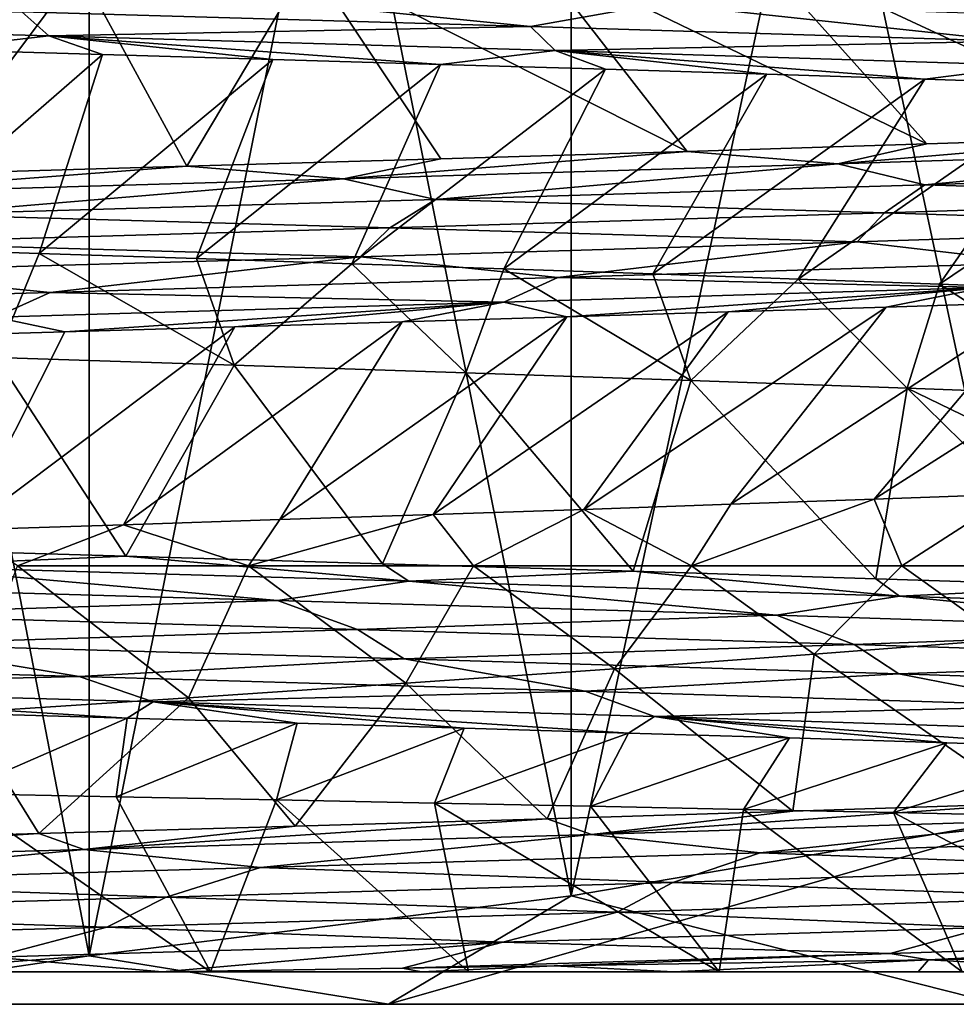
# Model space of a CAD drawing. Header units: metres. Extents: x -206 to 75, y -104 to 104.
# Tile 520 of 656: x 2.45 to 5.01, y -104 to -101.31. Entities that reach past the tile are written whole.
import ezdxf

# ---------------------------------------------------------------- set-up
doc = ezdxf.new("R2010")
doc.units = ezdxf.units.M
doc.layers.add('solid_01_1-CONSUMER_THERM_B_125288', color=7, linetype='CONTINUOUS')

msp = doc.modelspace()

# ---------------------------------------------------------------- linework, layer by layer
at = {"layer": 'solid_01_1-CONSUMER_THERM_B_125288'}
for points in [[(1.320345, -97.033493, 9.5), (2.639189, -97.133018, 9.5), (1.320339, -103.966507, 9.5)], [(1.320339, -97.033493, 39.5), (1.320345, -103.966507, 39.5), (2.639189, -103.866982, 39.5)], [(1.320339, -97.033493, 39.5), (2.639189, -103.866982, 39.5), (2.639178, -97.133018, 39.5)], [(2.639189, -97.133018, 9.5), (2.639178, -103.866982, 9.5), (1.320339, -103.966507, 9.5)], [(2.639189, -97.133018, 9.5), (3.959195, -97.296593, 9.5), (2.639178, -103.866982, 9.5)], [(2.639178, -97.133018, 39.5), (2.639189, -103.866982, 39.5), (3.959194, -103.703407, 39.5)], [(2.639178, -97.133018, 39.5), (3.959194, -103.703407, 39.5), (3.95918, -97.296585, 39.5)], [(3.959195, -97.296593, 9.5), (3.95918, -103.703407, 9.5), (2.639178, -103.866982, 9.5)], [(3.95918, -97.296585, 39.5), (3.959194, -103.703407, 39.5), (5.284655, -103.478249, 39.5)], [(3.95918, -97.296585, 39.5), (5.284655, -103.478249, 39.5), (5.28464, -97.521751, 39.5)], [(3.959195, -97.296593, 9.5), (5.284655, -97.521751, 9.5), (3.95918, -103.703407, 9.5)], [(5.284655, -97.521751, 9.5), (5.284641, -103.478249, 9.5), (3.95918, -103.703407, 9.5)], [(5.567403, -101.625183, 33.213158), (4.447044, -101.103683, 32.66785), (5.019123, -101.083267, 32.32933)], [(4.932919, -101.645714, 33.587734), (3.853699, -101.124023, 32.963982), (4.447044, -101.103683, 32.66785)], [(5.567403, -101.625183, 33.213158), (4.932919, -101.645714, 33.587734), (4.447044, -101.103683, 32.66785)], [(4.276606, -101.666069, 33.914787), (3.241564, -101.144585, 33.216782), (3.853699, -101.124023, 32.963982)], [(4.932919, -101.645714, 33.587734), (4.276606, -101.666069, 33.914787), (3.853699, -101.124023, 32.963982)], [(2.193351, -101.727547, 34.604744), (1.970441, -101.186218, 33.58886), (2.612907, -101.16539, 33.425396)], [(2.906705, -101.706856, 34.42342), (2.193351, -101.727547, 34.604744), (2.612907, -101.16539, 33.425396)], [(2.906705, -101.706856, 34.42342), (2.612907, -101.16539, 33.425396), (3.241564, -101.144585, 33.216782)], [(3.601879, -101.686356, 34.193089), (2.906705, -101.706856, 34.42342), (3.241564, -101.144585, 33.216782)], [(4.276606, -101.666069, 33.914787), (3.601879, -101.686356, 34.193089), (3.241564, -101.144585, 33.216782)], [(2.45506, -101.284134, 14.346557), (3.848017, -101.324554, 14.787893), (2.811703, -101.220703, 14.41411)], [(3.848017, -101.324554, 14.787893), (4.203246, -101.261467, 14.909246), (2.811703, -101.220703, 14.41411)], [(1.093647, -101.309387, 14.155919), (2.45506, -101.284134, 14.346557), (1.014488, -101.243721, 14.102426)], [(3.848017, -101.324554, 14.787893), (5.165411, -101.364967, 15.419102), (4.203246, -101.261467, 14.909246)], [(5.165411, -101.364967, 15.419102), (5.510566, -101.302223, 15.595843), (4.203246, -101.261467, 14.909246)], [(1.093647, -101.309387, 14.155919), (2.528926, -101.349892, 14.411249), (2.45506, -101.284134, 14.346557)], [(2.528926, -101.349892, 14.411249), (3.848017, -101.324554, 14.787893), (2.45506, -101.284134, 14.346557)], [(2.204891, -101.387177, 14.397773), (2.528926, -101.349892, 14.411249), (1.093647, -101.309387, 14.155919)], [(2.528926, -101.349892, 14.411249), (3.914929, -101.390388, 14.863306), (3.848017, -101.324554, 14.787893)], [(3.914929, -101.390388, 14.863306), (5.165411, -101.364967, 15.419102), (3.848017, -101.324554, 14.787893)], [(2.204891, -101.387177, 14.397773), (2.676417, -101.40078, 14.512325), (2.528926, -101.349892, 14.411249)], [(3.601627, -101.428017, 14.807162), (3.914929, -101.390388, 14.863306), (2.528926, -101.349892, 14.411249)], [(3.142422, -101.414413, 14.6489), (3.601627, -101.428017, 14.807162), (2.528926, -101.349892, 14.411249)], [(2.676417, -101.40078, 14.512325), (3.142422, -101.414413, 14.6489), (2.528926, -101.349892, 14.411249)], [(3.914929, -101.390388, 14.863306), (5.22367, -101.430893, 15.504717), (5.165411, -101.364967, 15.419102)], [(2.204891, -101.387177, 14.397773), (2.065257, -101.931252, 15.432216), (2.676417, -101.40078, 14.512325)], [(2.676417, -101.40078, 14.512325), (2.065257, -101.931252, 15.432216), (2.502502, -101.945328, 15.54302)], [(2.676417, -101.40078, 14.512325), (2.502502, -101.945328, 15.54302), (3.142422, -101.414413, 14.6489)], [(3.601627, -101.428017, 14.807162), (4.052842, -101.441566, 14.9868), (3.914929, -101.390388, 14.863306)], [(4.926856, -101.46846, 15.408577), (5.22367, -101.430893, 15.504717), (3.914929, -101.390388, 14.863306)], [(4.494846, -101.455009, 15.187365), (4.926856, -101.46846, 15.408577), (3.914929, -101.390388, 14.863306)], [(4.052842, -101.441566, 14.9868), (4.494846, -101.455009, 15.187365), (3.914929, -101.390388, 14.863306)], [(3.142422, -101.414413, 14.6489), (2.502502, -101.945328, 15.54302), (2.933862, -101.959457, 15.674896)], [(3.142422, -101.414413, 14.6489), (2.933862, -101.959457, 15.674896), (3.601627, -101.428017, 14.807162)], [(3.601627, -101.428017, 14.807162), (2.933862, -101.959457, 15.674896), (3.358318, -101.973572, 15.827532)], [(3.601627, -101.428017, 14.807162), (3.358318, -101.973572, 15.827532), (4.052842, -101.441566, 14.9868)], [(4.926856, -101.46846, 15.408577), (5.348153, -101.481956, 15.650001), (5.22367, -101.430893, 15.504717)], [(4.052842, -101.441566, 14.9868), (3.358318, -101.973572, 15.827532), (3.77487, -101.987625, 16.000566)], [(4.052842, -101.441566, 14.9868), (3.77487, -101.987625, 16.000566), (4.494846, -101.455009, 15.187365)], [(4.494846, -101.455009, 15.187365), (3.77487, -101.987625, 16.000566), (4.182543, -102.001549, 16.193596)], [(4.494846, -101.455009, 15.187365), (4.182543, -102.001549, 16.193596), (4.926856, -101.46846, 15.408577)], [(4.926856, -101.46846, 15.408577), (4.182543, -102.001549, 16.193596), (4.580378, -102.015434, 16.406166)], [(4.926856, -101.46846, 15.408577), (4.580378, -102.015434, 16.406166), (5.348153, -101.481956, 15.650001)], [(5.348153, -101.481956, 15.650001), (4.580378, -102.015434, 16.406166), (4.96744, -102.029327, 16.637777)], [(5.348153, -101.481956, 15.650001), (4.96744, -102.029327, 16.637777), (5.758053, -101.495552, 15.911278)], [(5.758053, -101.495552, 15.911278), (4.96744, -102.029327, 16.637777), (5.342815, -102.043297, 16.887882)], [(4.689241, -101.7006, 33.784878), (4.276606, -101.666069, 33.914787), (4.932919, -101.645714, 33.587734)], [(4.689241, -101.7006, 33.784878), (4.932919, -101.645714, 33.587734), (5.567403, -101.625183, 33.213158)], [(4.689241, -101.7006, 33.784878), (5.567403, -101.625183, 33.213158), (5.949182, -101.659821, 33.031845)], [(3.336197, -101.741371, 34.352859), (3.601879, -101.686356, 34.193089), (4.276606, -101.666069, 33.914787)], [(3.336197, -101.741371, 34.352859), (4.276606, -101.666069, 33.914787), (4.689241, -101.7006, 33.784878)], [(4.689241, -101.7006, 33.784878), (5.949182, -101.659821, 33.031845), (4.927448, -101.757225, 33.711575)], [(5.949182, -101.659821, 33.031845), (6.170564, -101.716591, 32.929085), (4.927448, -101.757225, 33.711575)], [(3.336197, -101.741371, 34.352859), (2.906705, -101.706856, 34.42342), (3.601879, -101.686356, 34.193089)], [(3.336197, -101.741371, 34.352859), (4.689241, -101.7006, 33.784878), (3.587415, -101.797852, 34.312263)], [(4.689241, -101.7006, 33.784878), (4.927448, -101.757225, 33.711575), (3.587415, -101.797852, 34.312263)], [(1.916092, -101.78215, 34.723316), (2.193351, -101.727547, 34.604744), (2.906705, -101.706856, 34.42342)], [(1.916092, -101.78215, 34.723316), (2.906705, -101.706856, 34.42342), (3.336197, -101.741371, 34.352859)], [(6.075164, -101.7938, 33.027912), (4.927448, -101.757225, 33.711575), (6.170564, -101.716591, 32.929085)], [(1.916092, -101.78215, 34.723316), (3.336197, -101.741371, 34.352859), (2.175828, -101.838478, 34.7174)], [(3.336197, -101.741371, 34.352859), (3.587415, -101.797852, 34.312263), (2.175828, -101.838478, 34.7174)], [(4.816544, -101.834511, 33.797554), (3.587415, -101.797852, 34.312263), (4.927448, -101.757225, 33.711575)], [(6.075164, -101.7938, 33.027912), (4.816544, -101.834511, 33.797554), (4.927448, -101.757225, 33.711575)], [(3.462691, -101.875221, 34.382687), (2.175828, -101.838478, 34.7174), (3.587415, -101.797852, 34.312263)], [(4.816544, -101.834511, 33.797554), (3.462691, -101.875221, 34.382687), (3.587415, -101.797852, 34.312263)], [(6.007676, -101.872887, 33.075478), (4.816544, -101.834511, 33.797554), (6.075164, -101.7938, 33.027912)], [(3.462691, -101.875221, 34.382687), (2.039463, -101.915932, 34.770187), (2.175828, -101.838478, 34.7174)], [(4.741456, -101.913643, 33.836063), (3.462691, -101.875221, 34.382687), (4.816544, -101.834511, 33.797554)], [(6.007676, -101.872887, 33.075478), (4.741456, -101.913643, 33.836063), (4.816544, -101.834511, 33.797554)], [(3.381181, -101.954407, 34.410751), (2.039463, -101.915932, 34.770187), (3.462691, -101.875221, 34.382687)], [(4.741456, -101.913643, 33.836063), (3.381181, -101.954407, 34.410751), (3.462691, -101.875221, 34.382687)], [(5.234372, -101.971222, 33.540188), (4.741456, -101.913643, 33.836063), (6.007676, -101.872887, 33.075478)], [(3.381181, -101.954407, 34.410751), (1.95299, -101.995171, 34.786858), (2.039463, -101.915932, 34.770187)], [(3.922406, -102.011635, 34.182961), (3.381181, -101.954407, 34.410751), (4.741456, -101.913643, 33.836063)], [(5.234372, -101.971222, 33.540188), (3.922406, -102.011635, 34.182961), (4.741456, -101.913643, 33.836063)], [(2.502502, -101.945328, 15.54302), (2.065257, -101.931252, 15.432216), (2.385007, -102.229759, 15.511021)], [(2.502502, -101.945328, 15.54302), (2.385007, -102.229759, 15.511021), (3.036191, -102.251083, 15.709577)], [(2.933862, -101.959457, 15.674896), (2.502502, -101.945328, 15.54302), (3.036191, -102.251083, 15.709577)], [(2.533208, -102.052055, 34.634769), (1.95299, -101.995171, 34.786858), (3.381181, -101.954407, 34.410751)], [(3.922406, -102.011635, 34.182961), (2.533208, -102.052055, 34.634769), (3.381181, -101.954407, 34.410751)], [(3.358318, -101.973572, 15.827532), (2.933862, -101.959457, 15.674896), (3.036191, -102.251083, 15.709577)], [(3.358318, -101.973572, 15.827532), (3.036191, -102.251083, 15.709577), (3.671102, -102.272186, 15.955235)], [(3.77487, -101.987625, 16.000566), (3.358318, -101.973572, 15.827532), (3.671102, -102.272186, 15.955235)], [(5.091917, -102.038391, 33.569546), (3.922406, -102.011635, 34.182961), (5.234372, -101.971222, 33.540188)], [(2.533208, -102.052055, 34.634769), (1.094206, -102.092468, 34.888592), (1.95299, -101.995171, 34.786858)], [(3.77487, -101.987625, 16.000566), (3.671102, -102.272186, 15.955235), (4.286341, -102.293091, 16.246681)], [(4.182543, -102.001549, 16.193596), (3.77487, -101.987625, 16.000566), (4.286341, -102.293091, 16.246681)], [(4.580378, -102.015434, 16.406166), (4.182543, -102.001549, 16.193596), (4.286341, -102.293091, 16.246681)], [(3.774472, -102.078888, 34.19318), (2.533208, -102.052055, 34.634769), (3.922406, -102.011635, 34.182961)], [(5.091917, -102.038391, 33.569546), (3.774472, -102.078888, 34.19318), (3.922406, -102.011635, 34.182961)], [(4.580378, -102.015434, 16.406166), (4.286341, -102.293091, 16.246681), (4.87861, -102.313988, 16.582352)], [(4.96744, -102.029327, 16.637777), (4.580378, -102.015434, 16.406166), (4.87861, -102.313988, 16.582352)], [(2.382311, -102.119392, 34.624809), (1.094206, -102.092468, 34.888592), (2.533208, -102.052055, 34.634769)], [(3.774472, -102.078888, 34.19318), (2.382311, -102.119392, 34.624809), (2.533208, -102.052055, 34.634769)], [(3.94675, -102.119102, 34.057724), (3.774472, -102.078888, 34.19318), (5.091917, -102.038391, 33.569546)], [(4.38833, -102.105606, 33.862991), (3.94675, -102.119102, 34.057724), (5.091917, -102.038391, 33.569546)], [(4.820843, -102.09214, 33.647633), (4.38833, -102.105606, 33.862991), (5.091917, -102.038391, 33.569546)], [(5.243587, -102.078697, 33.411945), (4.820843, -102.09214, 33.647633), (5.091917, -102.038391, 33.569546)], [(4.96744, -102.029327, 16.637777), (4.87861, -102.313988, 16.582352), (5.444736, -102.335152, 16.960447)], [(5.342815, -102.043297, 16.887882), (4.96744, -102.029327, 16.637777), (5.444736, -102.335152, 16.960447)], [(2.572822, -102.15979, 34.515293), (2.382311, -102.119392, 34.624809), (3.774472, -102.078888, 34.19318)], [(3.038411, -102.146225, 34.384205), (2.572822, -102.15979, 34.515293), (3.774472, -102.078888, 34.19318)], [(3.496606, -102.13266, 34.231552), (3.038411, -102.146225, 34.384205), (3.774472, -102.078888, 34.19318)], [(3.94675, -102.119102, 34.057724), (3.496606, -102.13266, 34.231552), (3.774472, -102.078888, 34.19318)], [(5.243587, -102.078697, 33.411945), (4.788142, -102.617592, 32.472683), (4.395933, -102.631561, 32.695473)], [(5.243587, -102.078697, 33.411945), (4.395933, -102.631561, 32.695473), (4.820843, -102.09214, 33.647633)], [(5.655908, -102.065254, 33.156109), (5.169087, -102.603699, 32.23114), (4.788142, -102.617592, 32.472683)], [(5.655908, -102.065254, 33.156109), (4.788142, -102.617592, 32.472683), (5.243587, -102.078697, 33.411945)], [(4.38833, -102.105606, 33.862991), (3.993382, -102.645607, 32.898983), (3.581436, -102.659721, 33.082733)], [(4.38833, -102.105606, 33.862991), (3.581436, -102.659721, 33.082733), (3.94675, -102.119102, 34.057724)], [(4.820843, -102.09214, 33.647633), (4.395933, -102.631561, 32.695473), (3.993382, -102.645607, 32.898983)], [(4.820843, -102.09214, 33.647633), (3.993382, -102.645607, 32.898983), (4.38833, -102.105606, 33.862991)], [(2.572822, -102.15979, 34.515293), (2.100544, -102.173332, 34.62463), (2.382311, -102.119392, 34.624809)], [(3.496606, -102.13266, 34.231552), (3.161065, -102.673859, 33.246296), (2.733259, -102.687935, 33.389278)], [(3.496606, -102.13266, 34.231552), (2.733259, -102.687935, 33.389278), (3.038411, -102.146225, 34.384205)], [(3.94675, -102.119102, 34.057724), (3.581436, -102.659721, 33.082733), (3.161065, -102.673859, 33.246296)], [(3.94675, -102.119102, 34.057724), (3.161065, -102.673859, 33.246296), (3.496606, -102.13266, 34.231552)], [(2.572822, -102.15979, 34.515293), (2.299025, -102.701912, 33.511353), (2.100544, -102.173332, 34.62463)], [(3.038411, -102.146225, 34.384205), (2.733259, -102.687935, 33.389278), (2.299025, -102.701912, 33.511353)], [(3.038411, -102.146225, 34.384205), (2.299025, -102.701912, 33.511353), (2.572822, -102.15979, 34.515293)], [(2.025548, -102.753128, 14.359778), (2.740099, -102.773743, 14.529449), (2.385007, -102.229759, 15.511021)], [(2.740099, -102.773743, 14.529449), (3.036191, -102.251083, 15.709577), (2.385007, -102.229759, 15.511021)], [(2.740099, -102.773743, 14.529449), (3.442835, -102.794456, 14.750035), (3.036191, -102.251083, 15.709577)], [(3.442835, -102.794456, 14.750035), (3.671102, -102.272186, 15.955235), (3.036191, -102.251083, 15.709577)], [(3.442835, -102.794456, 14.750035), (4.12866, -102.815125, 15.020052), (3.671102, -102.272186, 15.955235)], [(4.12866, -102.815125, 15.020052), (4.286341, -102.293091, 16.246681), (3.671102, -102.272186, 15.955235)], [(4.12866, -102.815125, 15.020052), (4.793271, -102.83567, 15.337837), (4.286341, -102.293091, 16.246681)], [(4.793271, -102.83567, 15.337837), (4.87861, -102.313988, 16.582352), (4.286341, -102.293091, 16.246681)], [(4.793271, -102.83567, 15.337837), (5.430966, -102.856033, 15.700452), (4.87861, -102.313988, 16.582352)], [(6.038699, -102.876297, 16.105745), (5.444736, -102.335152, 16.960447), (4.87861, -102.313988, 16.582352)], [(5.430966, -102.856033, 15.700452), (6.038699, -102.876297, 16.105745), (4.87861, -102.313988, 16.582352)], [(4.288651, -102.800003, 32.752121), (4.395933, -102.631561, 32.695473), (4.788142, -102.617592, 32.472683)], [(4.864292, -102.800003, 32.426453), (4.288651, -102.800003, 32.752121), (4.788142, -102.617592, 32.472683)], [(4.864292, -102.800003, 32.426453), (4.788142, -102.617592, 32.472683), (5.169087, -102.603699, 32.23114)], [(5.415331, -102.800003, 32.060699), (4.864292, -102.800003, 32.426453), (5.169087, -102.603699, 32.23114)], [(3.691321, -102.800003, 33.036049), (3.581436, -102.659721, 33.082733), (3.993382, -102.645607, 32.898983)], [(4.288651, -102.800003, 32.752121), (3.691321, -102.800003, 33.036049), (3.993382, -102.645607, 32.898983)], [(4.288651, -102.800003, 32.752121), (3.993382, -102.645607, 32.898983), (4.395933, -102.631561, 32.695473)], [(3.075321, -102.800003, 33.27681), (2.733259, -102.687935, 33.389278), (3.161065, -102.673859, 33.246296)], [(3.075321, -102.800003, 33.27681), (3.161065, -102.673859, 33.246296), (3.581436, -102.659721, 33.082733)], [(3.691321, -102.800003, 33.036049), (3.075321, -102.800003, 33.27681), (3.581436, -102.659721, 33.082733)], [(2.443768, -102.800003, 33.473183), (2.299025, -102.701912, 33.511353), (2.733259, -102.687935, 33.389278)], [(3.075321, -102.800003, 33.27681), (2.443768, -102.800003, 33.473183), (2.733259, -102.687935, 33.389278)], [(2.101847, -102.801537, 14.312197), (2.740099, -102.773743, 14.529449), (2.025548, -102.753128, 14.359778)], [(3.514424, -102.842316, 14.710392), (2.740099, -102.773743, 14.529449), (2.101847, -102.801537, 14.312197)], [(3.514424, -102.842316, 14.710392), (3.442835, -102.794456, 14.750035), (2.740099, -102.773743, 14.529449)], [(2.101847, -102.801537, 14.312197), (1.727789, -102.854179, 14.19636), (3.155238, -102.894806, 14.54129)], [(3.514424, -102.842316, 14.710392), (2.101847, -102.801537, 14.312197), (3.155238, -102.894806, 14.54129)], [(2.443768, -102.800003, 33.473183), (2.911432, -103.161453, 33.712345), (2.295597, -103.201912, 33.926418)], [(3.075321, -102.800003, 33.27681), (2.911432, -103.161453, 33.712345), (2.443768, -102.800003, 33.473183)], [(3.075321, -102.800003, 33.27681), (3.506379, -103.121658, 33.459999), (2.911432, -103.161453, 33.712345)], [(3.691321, -102.800003, 33.036049), (3.506379, -103.121658, 33.459999), (3.075321, -102.800003, 33.27681)], [(3.514424, -102.842316, 14.710392), (4.12866, -102.815125, 15.020052), (3.442835, -102.794456, 14.750035)], [(3.691321, -102.800003, 33.036049), (4.077196, -103.082085, 33.171379), (3.506379, -103.121658, 33.459999)], [(4.288651, -102.800003, 32.752121), (4.077196, -103.082085, 33.171379), (3.691321, -102.800003, 33.036049)], [(4.288651, -102.800003, 32.752121), (4.623792, -103.042282, 32.847198), (4.077196, -103.082085, 33.171379)], [(4.864292, -102.800003, 32.426453), (4.623792, -103.042282, 32.847198), (4.288651, -102.800003, 32.752121)], [(4.864292, -102.800003, 32.426453), (5.145954, -103.002022, 32.487961), (4.623792, -103.042282, 32.847198)], [(5.415331, -102.800003, 32.060699), (5.145954, -103.002022, 32.487961), (4.864292, -102.800003, 32.426453)], [(4.857614, -102.883087, 15.302409), (4.12866, -102.815125, 15.020052), (3.514424, -102.842316, 14.710392)], [(4.857614, -102.883087, 15.302409), (4.793271, -102.83567, 15.337837), (4.12866, -102.815125, 15.020052)], [(4.857614, -102.883087, 15.302409), (5.430966, -102.856033, 15.700452), (4.793271, -102.83567, 15.337837)], [(1.947888, -102.933701, 14.210981), (3.155238, -102.894806, 14.54129), (1.727789, -102.854179, 14.19636)], [(3.514424, -102.842316, 14.710392), (3.155238, -102.894806, 14.54129), (4.520782, -102.935432, 15.082533)], [(4.857614, -102.883087, 15.302409), (3.514424, -102.842316, 14.710392), (4.520782, -102.935432, 15.082533)], [(6.104174, -102.923866, 16.076803), (5.430966, -102.856033, 15.700452), (4.857614, -102.883087, 15.302409)], [(4.857614, -102.883087, 15.302409), (4.520782, -102.935432, 15.082533), (5.797355, -102.976059, 15.808717)], [(6.104174, -102.923866, 16.076803), (4.857614, -102.883087, 15.302409), (5.797355, -102.976059, 15.808717)], [(1.947888, -102.933701, 14.210981), (3.37398, -102.974411, 14.587729), (3.155238, -102.894806, 14.54129)], [(3.37398, -102.974411, 14.587729), (4.520782, -102.935432, 15.082533), (3.155238, -102.894806, 14.54129)], [(2.079254, -103.014206, 14.236851), (3.37398, -102.974411, 14.587729), (1.947888, -102.933701, 14.210981)], [(3.37398, -102.974411, 14.587729), (4.733653, -103.015121, 15.160321), (4.520782, -102.935432, 15.082533)], [(4.733653, -103.015121, 15.160321), (5.797355, -102.976059, 15.808717), (4.520782, -102.935432, 15.082533)], [(2.079254, -103.014206, 14.236851), (3.502166, -103.05497, 14.632447), (3.37398, -102.974411, 14.587729)], [(3.502166, -103.05497, 14.632447), (4.733653, -103.015121, 15.160321), (3.37398, -102.974411, 14.587729)], [(4.733653, -103.015121, 15.160321), (5.999614, -103.055832, 15.91729), (5.797355, -102.976059, 15.808717)], [(1.175439, -103.062469, 14.119271), (2.611851, -103.10289, 14.384929), (2.079254, -103.014206, 14.236851)], [(2.611851, -103.10289, 14.384929), (3.502166, -103.05497, 14.632447), (2.079254, -103.014206, 14.236851)], [(3.502166, -103.05497, 14.632447), (4.855978, -103.095726, 15.223317), (4.733653, -103.015121, 15.160321)], [(5.214877, -103.450897, 33.428654), (4.623792, -103.042282, 32.847198), (5.145954, -103.002022, 32.487961)], [(4.855978, -103.095726, 15.223317), (5.999614, -103.055832, 15.91729), (4.733653, -103.015121, 15.160321)], [(4.565674, -103.471603, 33.777359), (4.077196, -103.082085, 33.171379), (4.623792, -103.042282, 32.847198)], [(5.214877, -103.450897, 33.428654), (4.565674, -103.471603, 33.777359), (4.623792, -103.042282, 32.847198)], [(1.387645, -103.131889, 14.190926), (2.611851, -103.10289, 14.384929), (1.175439, -103.062469, 14.119271)], [(2.611851, -103.10289, 14.384929), (3.997326, -103.143303, 14.849052), (3.502166, -103.05497, 14.632447)], [(3.997326, -103.143303, 14.849052), (4.855978, -103.095726, 15.223317), (3.502166, -103.05497, 14.632447)], [(4.855978, -103.095726, 15.223317), (6.113296, -103.13649, 15.99795), (5.999614, -103.055832, 15.91729)], [(1.387645, -103.131889, 14.190926), (2.814817, -103.172386, 14.486599), (2.611851, -103.10289, 14.384929)], [(2.814817, -103.172386, 14.486599), (3.997326, -103.143303, 14.849052), (2.611851, -103.10289, 14.384929)], [(3.893349, -103.492195, 34.079197), (3.506379, -103.121658, 33.459999), (4.077196, -103.082085, 33.171379)], [(4.565674, -103.471603, 33.777359), (3.893349, -103.492195, 34.079197), (4.077196, -103.082085, 33.171379)], [(3.997326, -103.143303, 14.849052), (5.3052, -103.183723, 15.500584), (4.855978, -103.095726, 15.223317)], [(5.3052, -103.183723, 15.500584), (6.113296, -103.13649, 15.99795), (4.855978, -103.095726, 15.223317)], [(2.74405, -103.21711, 14.530268), (2.814817, -103.172386, 14.486599), (1.387645, -103.131889, 14.190926)], [(2.273785, -103.203522, 14.412468), (2.74405, -103.21711, 14.530268), (1.387645, -103.131889, 14.190926)], [(3.203582, -103.512611, 34.331745), (2.911432, -103.161453, 33.712345), (3.506379, -103.121658, 33.459999)], [(3.893349, -103.492195, 34.079197), (3.203582, -103.512611, 34.331745), (3.506379, -103.121658, 33.459999)], [(2.814817, -103.172386, 14.486599), (4.186986, -103.212891, 14.979093), (3.997326, -103.143303, 14.849052)], [(4.186986, -103.212891, 14.979093), (5.3052, -103.183723, 15.500584), (3.997326, -103.143303, 14.849052)], [(2.50155, -103.532845, 34.533531), (2.295597, -103.201912, 33.926418), (2.911432, -103.161453, 33.712345)], [(3.203582, -103.512611, 34.331745), (2.50155, -103.532845, 34.533531), (2.911432, -103.161453, 33.712345)], [(2.74405, -103.21711, 14.530268), (3.208513, -103.230637, 14.670118), (2.814817, -103.172386, 14.486599)], [(4.115822, -103.257645, 15.014418), (4.186986, -103.212891, 14.979093), (2.814817, -103.172386, 14.486599)], [(3.666127, -103.244141, 14.831635), (4.115822, -103.257645, 15.014418), (2.814817, -103.172386, 14.486599)], [(3.208513, -103.230637, 14.670118), (3.666127, -103.244141, 14.831635), (2.814817, -103.172386, 14.486599)], [(4.186986, -103.212891, 14.979093), (5.477453, -103.253387, 15.657225), (5.3052, -103.183723, 15.500584)], [(2.50155, -103.532845, 34.533531), (1.785154, -103.553238, 34.685188), (2.295597, -103.201912, 33.926418)], [(2.270383, -103.423363, 14.839849), (2.74405, -103.21711, 14.530268), (2.273785, -103.203522, 14.412468)], [(4.115822, -103.257645, 15.014418), (4.55654, -103.271179, 15.218039), (4.186986, -103.212891, 14.979093)], [(5.407127, -103.298294, 15.685926), (5.477453, -103.253387, 15.657225), (4.186986, -103.212891, 14.979093)], [(4.987301, -103.284729, 15.442029), (5.407127, -103.298294, 15.685926), (4.186986, -103.212891, 14.979093)], [(4.55654, -103.271179, 15.218039), (4.987301, -103.284729, 15.442029), (4.186986, -103.212891, 14.979093)], [(2.270383, -103.423363, 14.839849), (2.713449, -103.432053, 14.945791), (2.74405, -103.21711, 14.530268)], [(2.713449, -103.432053, 14.945791), (3.208513, -103.230637, 14.670118), (2.74405, -103.21711, 14.530268)], [(2.713449, -103.432053, 14.945791), (3.151993, -103.440689, 15.07226), (3.208513, -103.230637, 14.670118)], [(3.151993, -103.440689, 15.07226), (3.666127, -103.244141, 14.831635), (3.208513, -103.230637, 14.670118)], [(3.151993, -103.440689, 15.07226), (3.585227, -103.449348, 15.21907), (3.666127, -103.244141, 14.831635)], [(3.585227, -103.449348, 15.21907), (4.115822, -103.257645, 15.014418), (3.666127, -103.244141, 14.831635)], [(3.585227, -103.449348, 15.21907), (4.01195, -103.458038, 15.385904), (4.115822, -103.257645, 15.014418)], [(4.01195, -103.458038, 15.385904), (4.55654, -103.271179, 15.218039), (4.115822, -103.257645, 15.014418)], [(4.01195, -103.458038, 15.385904), (4.430963, -103.466774, 15.572335), (4.55654, -103.271179, 15.218039)], [(4.430963, -103.466774, 15.572335), (4.987301, -103.284729, 15.442029), (4.55654, -103.271179, 15.218039)], [(4.430963, -103.466774, 15.572335), (4.841137, -103.475563, 15.777889), (4.987301, -103.284729, 15.442029)], [(4.841137, -103.475563, 15.777889), (5.407127, -103.298294, 15.685926), (4.987301, -103.284729, 15.442029)], [(4.841137, -103.475563, 15.777889), (5.437305, -103.48877, 16.120785), (5.407127, -103.298294, 15.685926)], [(2.251019, -103.910858, 14.335414), (2.971922, -103.910858, 14.522346), (2.270383, -103.423363, 14.839849)], [(2.971922, -103.910858, 14.522346), (2.713449, -103.432053, 14.945791), (2.270383, -103.423363, 14.839849)], [(2.971922, -103.910858, 14.522346), (3.151993, -103.440689, 15.07226), (2.713449, -103.432053, 14.945791)], [(2.971922, -103.910858, 14.522346), (3.677611, -103.910858, 14.760334), (3.151993, -103.440689, 15.07226)], [(3.677611, -103.910858, 14.760334), (3.585227, -103.449348, 15.21907), (3.151993, -103.440689, 15.07226)], [(4.364476, -103.910858, 15.04816), (4.01195, -103.458038, 15.385904), (3.585227, -103.449348, 15.21907)], [(3.677611, -103.910858, 14.760334), (4.364476, -103.910858, 15.04816), (3.585227, -103.449348, 15.21907)], [(4.01487, -103.5355, 34.095222), (4.565674, -103.471603, 33.777359), (5.214877, -103.450897, 33.428654)], [(4.01487, -103.5355, 34.095222), (5.214877, -103.450897, 33.428654), (5.325725, -103.49472, 33.434692)], [(5.284641, -103.478249, 9.5), (5.130156, -104, 10.404557), (3.459293, -104, 9.90434)], [(3.95918, -103.703407, 9.5), (5.284641, -103.478249, 9.5), (3.459293, -104, 9.90434)], [(4.01487, -103.5355, 34.095222), (3.893349, -103.492195, 34.079197), (4.565674, -103.471603, 33.777359)], [(5.284655, -103.478249, 39.5), (3.959194, -103.703407, 39.5), (5.130156, -104, 38.595444)], [(4.364476, -103.910858, 15.04816), (4.430963, -103.466774, 15.572335), (4.01195, -103.458038, 15.385904)], [(4.364476, -103.910858, 15.04816), (5.029001, -103.910858, 15.384348), (4.430963, -103.466774, 15.572335)], [(5.029001, -103.910858, 15.384348), (4.841137, -103.475563, 15.777889), (4.430963, -103.466774, 15.572335)], [(5.667783, -103.910858, 15.767176), (5.437305, -103.48877, 16.120785), (4.841137, -103.475563, 15.777889)], [(5.029001, -103.910858, 15.384348), (5.667783, -103.910858, 15.767176), (4.841137, -103.475563, 15.777889)], [(2.624721, -103.576271, 34.565777), (3.203582, -103.512611, 34.331745), (3.893349, -103.492195, 34.079197)], [(2.624721, -103.576271, 34.565777), (3.893349, -103.492195, 34.079197), (4.01487, -103.5355, 34.095222)], [(4.01487, -103.5355, 34.095222), (5.325725, -103.49472, 33.434692), (4.476122, -103.58548, 33.938644)], [(5.325725, -103.49472, 33.434692), (5.756101, -103.544853, 33.218151), (4.476122, -103.58548, 33.938644)], [(1.182104, -103.61705, 34.834446), (1.785154, -103.553238, 34.685188), (2.50155, -103.532845, 34.533531)], [(1.182104, -103.61705, 34.834446), (2.50155, -103.532845, 34.533531), (2.624721, -103.576271, 34.565777)], [(2.624721, -103.576271, 34.565777), (2.50155, -103.532845, 34.533531), (3.203582, -103.512611, 34.331745)], [(2.624721, -103.576271, 34.565777), (4.01487, -103.5355, 34.095222), (3.108338, -103.626106, 34.47393)], [(4.01487, -103.5355, 34.095222), (4.476122, -103.58548, 33.938644), (3.108338, -103.626106, 34.47393)], [(5.541598, -103.625786, 33.384449), (4.476122, -103.58548, 33.938644), (5.756101, -103.544853, 33.218151)], [(1.182104, -103.61705, 34.834446), (2.624721, -103.576271, 34.565777), (1.679227, -103.666733, 34.81142)], [(2.624721, -103.576271, 34.565777), (3.108338, -103.626106, 34.47393), (1.679227, -103.666733, 34.81142)], [(4.237735, -103.666496, 34.074692), (3.108338, -103.626106, 34.47393), (4.476122, -103.58548, 33.938644)], [(5.541598, -103.625786, 33.384449), (4.237735, -103.666496, 34.074692), (4.476122, -103.58548, 33.938644)], [(2.850446, -103.707207, 34.576153), (1.679227, -103.666733, 34.81142), (3.108338, -103.626106, 34.47393)], [(4.237735, -103.666496, 34.074692), (2.850446, -103.707207, 34.576153), (3.108338, -103.626106, 34.47393)], [(5.400724, -103.707153, 33.470551), (4.237735, -103.666496, 34.074692), (5.541598, -103.625786, 33.384449)], [(2.850446, -103.707207, 34.576153), (1.406507, -103.747917, 34.876465), (1.679227, -103.666733, 34.81142)], [(4.084527, -103.74791, 34.141029), (2.850446, -103.707207, 34.576153), (4.237735, -103.666496, 34.074692)], [(5.400724, -103.707153, 33.470551), (4.084527, -103.74791, 34.141029), (4.237735, -103.666496, 34.074692)], [(2.687721, -103.788673, 34.620808), (1.406507, -103.747917, 34.876465), (2.850446, -103.707207, 34.576153)], [(2.639178, -103.866982, 9.5), (3.95918, -103.703407, 9.5), (3.459293, -104, 9.90434)], [(3.959194, -103.703407, 39.5), (2.639189, -103.866982, 39.5), (3.459293, -104, 39.095661)], [(4.084527, -103.74791, 34.141029), (2.687721, -103.788673, 34.620808), (2.850446, -103.707207, 34.576153)], [(3.959194, -103.703407, 39.5), (3.459293, -104, 39.095661), (5.130156, -104, 38.595444)], [(5.094166, -103.78997, 33.619888), (4.084527, -103.74791, 34.141029), (5.400724, -103.707153, 33.470551)], [(2.687721, -103.788673, 34.620808), (1.237255, -103.829437, 34.897789), (1.406507, -103.747917, 34.876465)], [(3.771781, -103.830391, 34.241611), (2.687721, -103.788673, 34.620808), (4.084527, -103.74791, 34.141029)], [(5.094166, -103.78997, 33.619888), (3.771781, -103.830391, 34.241611), (4.084527, -103.74791, 34.141029)], [(2.376155, -103.870804, 34.673477), (1.237255, -103.829437, 34.897789), (2.687721, -103.788673, 34.620808)], [(3.771781, -103.830391, 34.241611), (2.376155, -103.870804, 34.673477), (2.687721, -103.788673, 34.620808)], [(4.832042, -103.860886, 33.710358), (3.771781, -103.830391, 34.241611), (5.094166, -103.78997, 33.619888)], [(6.072808, -103.820389, 32.945171), (4.832042, -103.860886, 33.710358), (5.094166, -103.78997, 33.619888)], [(2.840292, -103.910858, 34.51593), (2.376155, -103.870804, 34.673477), (3.771781, -103.830391, 34.241611)], [(3.497617, -103.901367, 34.29567), (2.840292, -103.910858, 34.51593), (3.771781, -103.830391, 34.241611)], [(4.832042, -103.860886, 33.710358), (3.497617, -103.901367, 34.29567), (3.771781, -103.830391, 34.241611)], [(4.937251, -103.878128, 33.628475), (4.832042, -103.860886, 33.710358), (6.072808, -103.820389, 32.945171)], [(5.895954, -103.860153, 33.018833), (4.937251, -103.878128, 33.628475), (6.072808, -103.820389, 32.945171)], [(3.912691, -103.895012, 34.130531), (3.497617, -103.901367, 34.29567), (4.832042, -103.860886, 33.710358)], [(4.937251, -103.878128, 33.628475), (3.912691, -103.895012, 34.130531), (4.832042, -103.860886, 33.710358)], [(5.552412, -103.910858, 33.306625), (4.937251, -103.878128, 33.628475), (5.895954, -103.860153, 33.018833)], [(1.320339, -103.966507, 9.5), (2.639178, -103.866982, 9.5), (1.741593, -104, 9.601448)], [(2.639189, -103.866982, 39.5), (1.320345, -103.966507, 39.5), (1.741593, -104, 39.398552)], [(2.840292, -103.910858, 34.51593), (1.611723, -103.910858, 34.811378), (2.376155, -103.870804, 34.673477)], [(2.639178, -103.866982, 9.5), (3.459293, -104, 9.90434), (1.741593, -104, 9.601448)], [(2.639189, -103.866982, 39.5), (1.741593, -104, 39.398552), (3.459293, -104, 39.095661)], [(4.239763, -103.910858, 34.008438), (3.912691, -103.895012, 34.130531), (4.937251, -103.878128, 33.628475)], [(4.908642, -103.910858, 33.681023), (4.239763, -103.910858, 34.008438), (4.937251, -103.878128, 33.628475)], [(5.552412, -103.910858, 33.306625), (4.908642, -103.910858, 33.681023), (4.937251, -103.878128, 33.628475)], [(10.410632, -103.910858, 24.568539), (-10.410859, -103.910858, 24.5), (-10.385447, -103.910858, 25.226965)], [(10.388894, -103.910858, 23.824127), (-10.410859, -103.910858, 24.5), (10.410632, -103.910858, 24.568539)], [(-10.384224, -103.910858, 23.755774), (-10.410859, -103.910858, 24.5), (10.388894, -103.910858, 23.824127)], [(10.379098, -103.910858, 25.312584), (-10.385447, -103.910858, 25.226965), (-10.309333, -103.910858, 25.950384)], [(10.410632, -103.910858, 24.568539), (-10.385447, -103.910858, 25.226965), (10.379098, -103.910858, 25.312584)], [(-10.384224, -103.910858, 23.755774), (10.388894, -103.910858, 23.824127), (10.313995, -103.910858, 23.083166)], [(-10.384224, -103.910858, 23.755774), (10.313995, -103.910858, 23.083166), (-10.304453, -103.910858, 23.015343)], [(10.294457, -103.910858, 26.05246), (-10.309333, -103.910858, 25.950384), (-10.182886, -103.910858, 26.666737)], [(10.379098, -103.910858, 25.312584), (-10.309333, -103.910858, 25.950384), (10.294457, -103.910858, 26.05246)], [(-10.304453, -103.910858, 23.015343), (10.313995, -103.910858, 23.083166), (10.186316, -103.910858, 22.349451)], [(-10.304453, -103.910858, 23.015343), (10.186316, -103.910858, 22.349451), (-10.171954, -103.910858, 22.282501)], [(10.157144, -103.910858, 26.784386), (-10.182886, -103.910858, 26.666737), (-10.006726, -103.910858, 27.372515)], [(10.294457, -103.910858, 26.05246), (-10.182886, -103.910858, 26.666737), (10.157144, -103.910858, 26.784386)], [(-10.171954, -103.910858, 22.282501), (10.186316, -103.910858, 22.349451), (10.00651, -103.910858, 21.626736)], [(-10.171954, -103.910858, 22.282501), (10.00651, -103.910858, 21.626736), (-9.987402, -103.910858, 21.560997)], [(9.967856, -103.910858, 27.504631), (-10.006726, -103.910858, 27.372515), (-9.781712, -103.910858, 28.06427)], [(10.157144, -103.910858, 26.784386), (-10.006726, -103.910858, 27.372515), (9.967856, -103.910858, 27.504631)], [(-9.987402, -103.910858, 21.560997), (10.00651, -103.910858, 21.626736), (9.775496, -103.910858, 20.918724)], [(-9.987402, -103.910858, 21.560997), (9.775496, -103.910858, 20.918724), (-9.75174, -103.910858, 20.854528)], [(9.727563, -103.910858, 28.209513), (-9.781712, -103.910858, 28.06427), (-9.508944, -103.910858, 28.738619)], [(9.967856, -103.910858, 27.504631), (-9.781712, -103.910858, 28.06427), (9.727563, -103.910858, 28.209513)], [(-9.75174, -103.910858, 20.854528), (9.775496, -103.910858, 20.918724), (9.494459, -103.910858, 20.229036)], [(-9.75174, -103.910858, 20.854528), (9.494459, -103.910858, 20.229036), (-9.466175, -103.910858, 20.166708)], [(9.43749, -103.910858, 28.89542), (-9.508944, -103.910858, 28.738619), (-9.189757, -103.910858, 29.392269)], [(9.727563, -103.910858, 28.209513), (-9.508944, -103.910858, 28.738619), (9.43749, -103.910858, 28.89542)], [(-9.466175, -103.910858, 20.166708), (9.494459, -103.910858, 20.229036), (9.164836, -103.910858, 19.561207)], [(-9.466175, -103.910858, 20.166708), (9.164836, -103.910858, 19.561207), (-9.132169, -103.910858, 19.501062)], [(9.099122, -103.910858, 29.558844), (-9.189757, -103.910858, 29.392269), (-8.825713, -103.910858, 30.022022)], [(9.43749, -103.910858, 28.89542), (-9.189757, -103.910858, 29.392269), (9.099122, -103.910858, 29.558844)], [(-9.132169, -103.910858, 19.501062), (9.164836, -103.910858, 19.561207), (8.788315, -103.910858, 18.918653)], [(-9.132169, -103.910858, 19.501062), (8.788315, -103.910858, 18.918653), (-8.751429, -103.910858, 18.860994)], [(8.71419, -103.910858, 30.196384), (-8.825713, -103.910858, 30.022022), (-8.418575, -103.910858, 30.624863)], [(9.099122, -103.910858, 29.558844), (-8.825713, -103.910858, 30.022022), (8.71419, -103.910858, 30.196384)], [(-8.751429, -103.910858, 18.860994), (8.788315, -103.910858, 18.918653), (8.366824, -103.910858, 18.304665)], [(-8.751429, -103.910858, 18.860994), (8.366824, -103.910858, 18.304665), (-8.325905, -103.910858, 18.249784)], [(8.284664, -103.910858, 30.804779), (-8.418575, -103.910858, 30.624863), (-7.970848, -103.910858, 31.196268)], [(8.71419, -103.910858, 30.196384), (-8.418575, -103.910858, 30.624863), (8.284664, -103.910858, 30.804779)], [(-8.325905, -103.910858, 18.249784), (8.366824, -103.910858, 18.304665), (7.902522, -103.910858, 17.722383)], [(-8.325905, -103.910858, 18.249784), (7.902522, -103.910858, 17.722383), (-7.857776, -103.910858, 17.670561)], [(7.812742, -103.910858, 31.380911), (-7.970848, -103.910858, 31.196268), (-7.079021, -103.910858, 32.169975)], [(8.284664, -103.910858, 30.804779), (-7.970848, -103.910858, 31.196268), (7.812742, -103.910858, 31.380911)], [(-7.857776, -103.910858, 17.670561), (7.902522, -103.910858, 17.722383), (7.397788, -103.910858, 17.174789)], [(-7.857776, -103.910858, 17.670561), (7.397788, -103.910858, 17.174789), (-7.34944, -103.910858, 17.126286)], [(-7.34944, -103.910858, 17.126286), (7.397788, -103.910858, 17.174789), (6.855206, -103.910858, 16.664686)], [(-7.34944, -103.910858, 17.126286), (6.855206, -103.910858, 16.664686), (-6.803498, -103.910858, 16.619749)], [(6.751581, -103.910858, 32.424774), (-7.079021, -103.910858, 32.169975), (-6.601543, -103.910858, 32.597504)], [(7.300841, -103.910858, 31.921833), (-7.079021, -103.910858, 32.169975), (6.751581, -103.910858, 32.424774)], [(7.812742, -103.910858, 31.380911), (-7.079021, -103.910858, 32.169975), (7.300841, -103.910858, 31.921833)], [(-6.803498, -103.910858, 16.619749), (6.855206, -103.910858, 16.664686), (6.277555, -103.910858, 16.194683)], [(-6.803498, -103.910858, 16.619749), (6.277555, -103.910858, 16.194683), (-6.222748, -103.910858, 16.153542)], [(6.167775, -103.910858, 32.887161), (-6.601543, -103.910858, 32.597504), (-6.048728, -103.910858, 33.028728)], [(6.751581, -103.910858, 32.424774), (-6.601543, -103.910858, 32.597504), (6.167775, -103.910858, 32.887161)], [(-6.222748, -103.910858, 16.153542), (6.277555, -103.910858, 16.194683), (5.667783, -103.910858, 15.767176)], [(-6.222748, -103.910858, 16.153542), (5.667783, -103.910858, 15.767176), (-5.610162, -103.910858, 15.730048)], [(5.552412, -103.910858, 33.306625), (-6.048728, -103.910858, 33.028728), (-4.907098, -103.910858, 33.745579)], [(6.167775, -103.910858, 32.887161), (-6.048728, -103.910858, 33.028728), (5.552412, -103.910858, 33.306625)], [(-5.610162, -103.910858, 15.730048), (5.667783, -103.910858, 15.767176), (5.029001, -103.910858, 15.384348)], [(-5.610162, -103.910858, 15.730048), (5.029001, -103.910858, 15.384348), (-4.968879, -103.910858, 15.351436)], [(-4.968879, -103.910858, 15.351436), (5.029001, -103.910858, 15.384348), (4.364476, -103.910858, 15.04816)], [(-4.968879, -103.910858, 15.351436), (4.364476, -103.910858, 15.04816), (-4.302178, -103.910858, 15.019639)], [(4.908642, -103.910858, 33.681023), (-4.907098, -103.910858, 33.745579), (-4.36039, -103.910858, 34.019455)], [(5.552412, -103.910858, 33.306625), (-4.907098, -103.910858, 33.745579), (4.908642, -103.910858, 33.681023)], [(4.239763, -103.910858, 34.008438), (-4.36039, -103.910858, 34.019455), (-3.677499, -103.910858, 34.306675)], [(4.908642, -103.910858, 33.681023), (-4.36039, -103.910858, 34.019455), (4.239763, -103.910858, 34.008438)], [(-4.302178, -103.910858, 15.019639), (4.364476, -103.910858, 15.04816), (3.677611, -103.910858, 14.760334)], [(-4.302178, -103.910858, 15.019639), (3.677611, -103.910858, 14.760334), (-3.613456, -103.910858, 14.736347)], [(2.840292, -103.910858, 34.51593), (-3.677499, -103.910858, 34.306675), (-2.396666, -103.910858, 34.696297)], [(3.549205, -103.910858, 34.287193), (-3.677499, -103.910858, 34.306675), (2.840292, -103.910858, 34.51593)], [(4.239763, -103.910858, 34.008438), (-3.677499, -103.910858, 34.306675), (3.549205, -103.910858, 34.287193)], [(-3.613456, -103.910858, 14.736347), (3.677611, -103.910858, 14.760334), (2.971922, -103.910858, 14.522346)], [(-3.613456, -103.910858, 14.736347), (2.971922, -103.910858, 14.522346), (-2.906234, -103.910858, 14.503013)], [(-2.906234, -103.910858, 14.503013), (2.971922, -103.910858, 14.522346), (2.251019, -103.910858, 14.335414)], [(2.840292, -103.910858, 34.51593), (-2.396666, -103.910858, 34.696297), (-1.70559, -103.910858, 34.831524)], [(2.840292, -103.910858, 34.51593), (-1.70559, -103.910858, 34.831524), (1.611723, -103.910858, 34.811378)], [(3.549205, -103.910858, 34.287193), (2.840292, -103.910858, 34.51593), (3.497617, -103.901367, 34.29567)], [(3.549205, -103.910858, 34.287193), (3.497617, -103.901367, 34.29567), (3.912691, -103.895012, 34.130531)], [(4.239763, -103.910858, 34.008438), (3.549205, -103.910858, 34.287193), (3.912691, -103.895012, 34.130531)], [(-14.974623, -104, 25.372173), (14.974623, -104, 25.372173), (14.772117, -104, 27.104723)], [(-14.772117, -104, 27.104723), (-14.974623, -104, 25.372173), (14.772117, -104, 27.104723)], [(-14.974623, -104, 23.627827), (14.974623, -104, 23.627827), (14.974623, -104, 25.372173)], [(-14.974623, -104, 25.372173), (-14.974623, -104, 23.627827), (14.974623, -104, 25.372173)], [(-14.974623, -104, 23.627827), (-14.772117, -104, 21.895277), (14.974623, -104, 23.627827)], [(-14.772117, -104, 27.104723), (14.772117, -104, 27.104723), (14.369843, -104, 28.802048)], [(-14.369843, -104, 28.802048), (-14.772117, -104, 27.104723), (14.369843, -104, 28.802048)], [(-14.772117, -104, 21.895277), (14.772117, -104, 21.895277), (14.974623, -104, 23.627827)], [(-14.772117, -104, 21.895277), (-14.369843, -104, 20.197952), (14.772117, -104, 21.895277)], [(-14.369843, -104, 28.802048), (14.369843, -104, 28.802048), (13.773242, -104, 30.441196)], [(-13.773242, -104, 30.441196), (-14.369843, -104, 28.802048), (13.773242, -104, 30.441196)], [(-14.369843, -104, 20.197952), (14.369843, -104, 20.197952), (14.772117, -104, 21.895277)], [(-14.369843, -104, 20.197952), (-13.773242, -104, 18.558804), (14.369843, -104, 20.197952)], [(-13.773242, -104, 30.441196), (13.773242, -104, 30.441196), (12.990381, -104, 32)], [(-12.990381, -104, 32), (-13.773242, -104, 30.441196), (12.990381, -104, 32)], [(-13.773242, -104, 18.558804), (13.773242, -104, 18.558804), (14.369843, -104, 20.197952)], [(-13.773242, -104, 18.558804), (-12.990381, -104, 17), (13.773242, -104, 18.558804)], [(12.031728, -104, 33.457539), (-12.990381, -104, 32), (12.990381, -104, 32)], [(-12.990381, -104, 17), (12.990381, -104, 17), (13.773242, -104, 18.558804)], [(-12.990381, -104, 17), (-12.031728, -104, 15.54246), (12.990381, -104, 17)], [(12.031728, -104, 33.457539), (-12.031728, -104, 33.457539), (-12.990381, -104, 32)], [(-12.031728, -104, 15.54246), (12.031728, -104, 15.54246), (12.990381, -104, 17)], [(-12.031728, -104, 15.54246), (-10.910565, -104, 14.206334), (12.031728, -104, 15.54246)], [(10.910565, -104, 34.793667), (-10.910565, -104, 34.793667), (-12.031728, -104, 33.457539)], [(12.031728, -104, 33.457539), (10.910565, -104, 34.793667), (-12.031728, -104, 33.457539)], [(-10.910565, -104, 14.206334), (10.910565, -104, 14.206334), (12.031728, -104, 15.54246)], [(-10.910565, -104, 14.206334), (-9.641933, -104, 13.009434), (10.910565, -104, 14.206334)], [(9.641933, -104, 35.990566), (-9.641933, -104, 35.990566), (-10.910565, -104, 34.793667)], [(10.910565, -104, 34.793667), (9.641933, -104, 35.990566), (-10.910565, -104, 34.793667)], [(-9.641933, -104, 13.009434), (9.641933, -104, 13.009434), (10.910565, -104, 14.206334)], [(-9.641933, -104, 13.009434), (-8.242769, -104, 11.967772), (9.641933, -104, 13.009434)], [(8.242769, -104, 37.03223), (-8.242769, -104, 37.03223), (-9.641933, -104, 35.990566)], [(9.641933, -104, 35.990566), (8.242769, -104, 37.03223), (-9.641933, -104, 35.990566)], [(-8.242769, -104, 11.967772), (8.242769, -104, 11.967772), (9.641933, -104, 13.009434)], [(-8.242769, -104, 11.967772), (-6.731843, -104, 11.095438), (8.242769, -104, 11.967772)], [(6.731843, -104, 37.90456), (-6.731843, -104, 37.90456), (-8.242769, -104, 37.03223)], [(8.242769, -104, 37.03223), (6.731843, -104, 37.90456), (-8.242769, -104, 37.03223)], [(-6.731843, -104, 11.095438), (6.731843, -104, 11.095438), (8.242769, -104, 11.967772)], [(-6.731843, -104, 11.095438), (-5.130156, -104, 10.404557), (6.731843, -104, 11.095438)], [(5.130156, -104, 38.595444), (-5.130156, -104, 38.595444), (-6.731843, -104, 37.90456)], [(6.731843, -104, 37.90456), (5.130156, -104, 38.595444), (-6.731843, -104, 37.90456)], [(-5.130156, -104, 10.404557), (5.130156, -104, 10.404557), (6.731843, -104, 11.095438)], [(-5.130156, -104, 10.404557), (-3.459293, -104, 9.90434), (5.130156, -104, 10.404557)], [(3.459293, -104, 39.095661), (-3.459293, -104, 39.095661), (-5.130156, -104, 38.595444)], [(5.130156, -104, 38.595444), (3.459293, -104, 39.095661), (-5.130156, -104, 38.595444)], [(-3.459293, -104, 9.90434), (3.459293, -104, 9.90434), (5.130156, -104, 10.404557)], [(-3.459293, -104, 9.90434), (-1.741593, -104, 9.601448), (3.459293, -104, 9.90434)], [(3.459293, -104, 39.095661), (1.741593, -104, 39.398552), (-3.459293, -104, 39.095661)], [(-1.741593, -104, 9.601448), (1.741593, -104, 9.601448), (3.459293, -104, 9.90434)]]:
    msp.add_3dface(points, dxfattribs=at)

doc.saveas('drawing.dxf')
